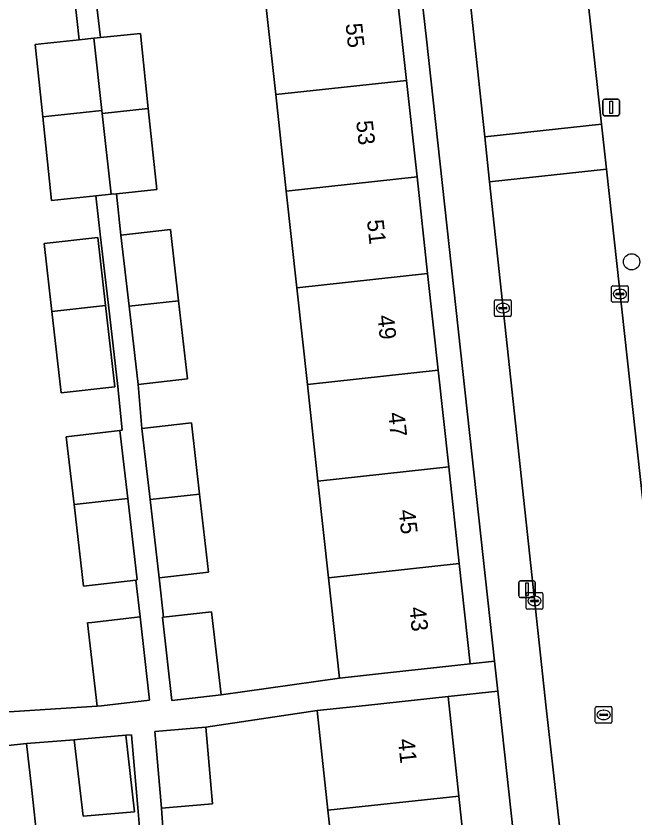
# Model space of a CAD drawing. Extents: x 160023 to 161302, y 384750 to 385707.
# Drawn here: x 161132.1 to 161169.3, y 385120.52 to 385168.72 of the extents above; entities that cross this region are included whole.
import ezdxf

# ---------------------------------------------------------------- set-up
doc = ezdxf.new("R2010")
doc.units = 0
for name, color, linetype in [('IMGEO_Boom', 7, 'Continuous'), ('IMGEO_Erf', 7, 'Continuous'), ('IMGEO_Kolk', 7, 'Continuous'), ('IMGEO_Lichtmast', 7, 'Continuous'), ('IMGEO_Pand', 7, 'Continuous'), ('IMGEO_Pand_nummerreeks', 7, 'Continuous'), ('IMGEO_Rijbaan_lokaal_open', 7, 'Continuous'), ('IMGEO_Rioolput', 7, 'Continuous'), ('IMGEO_Voetpad_open', 7, 'Continuous')]:
    doc.layers.add(name, color=color, linetype=linetype)

msp = doc.modelspace()

# ---------------------------------------------------------------- linework, layer by layer
at = {"layer": 'IMGEO_Boom'}
msp.add_circle((161169.101, 385153.944), 0.489, dxfattribs=at)
at = {"layer": 'IMGEO_Erf'}
for points in [[(161156.773, 385167.335), (161153.043, 385200.08), (161151.728, 385200.025), (161151.741, 385199.932), (161152.401, 385193.884), (161153.036, 385188.077), (161153.67, 385182.271), (161154.304, 385176.464), (161154.938, 385170.658), (161155.572, 385164.852), (161156.206, 385159.045), (161156.84, 385153.239), (161157.474, 385147.432), (161158.109, 385141.626), (161158.743, 385135.819), (161159.403, 385129.773), (161160.863, 385129.933)], [(161137.479, 385151.318), (161138.042, 385146.43), (161134.819, 385146.06), (161134.258, 385150.959), (161133.791, 385155.038), (161137.011, 385155.408)]]:
    msp.add_lwpolyline(points, close=True, dxfattribs=at)
for points in [[(161136.9, 385169.786), (161137.172, 385167.42), (161139.573, 385167.674), (161140.05, 385163.157), (161140.564, 385158.296), (161138.14, 385158.04), (161138.404, 385155.538), (161141.379, 385155.88), (161141.87, 385151.603), (161142.41, 385146.902), (161139.436, 385146.561), (161139.672, 385143.924), (161142.647, 385144.266), (161143.138, 385139.988), (161143.678, 385135.288), (161140.704, 385134.947), (161140.974, 385132.586), (161143.848, 385132.915), (161144.421, 385127.911), (161151.541, 385128.914), (161150.881, 385134.959), (161150.247, 385140.766), (161149.613, 385146.572), (161148.979, 385152.38), (161148.345, 385158.186), (161147.711, 385163.993), (161147.077, 385169.799)], [(161129.785, 385126.78), (161136.974, 385127.235), (161136.401, 385132.24), (161136.663, 385132.27), (161139.555, 385132.601), (161139.3, 385134.815), (161136.148, 385134.453), (161135.587, 385139.353), (161135.12, 385143.431), (161138.344, 385143.802), (161138.473, 385143.817), (161138.216, 385146.45), (161137.654, 385151.337), (161137.184, 385155.428), (161136.899, 385157.909), (161134.613, 385157.667), (161134.24, 385157.628), (161133.709, 385162.653), (161133.248, 385167.006), (161133.621, 385167.045), (161135.889, 385167.284), (161135.637, 385169.67)], [(161161.059, 385128.142), (161158.073, 385127.815), (161158.716, 385121.831), (161159.34, 385116.022)], [(161164.889, 385093.119), (161161.059, 385128.142)], [(161151.475, 385115.178), (161150.851, 385120.987), (161150.208, 385126.971), (161143.502, 385125.976), (161143.905, 385121.368), (161140.849, 385121.101), (161141.004, 385118.744)], [(161139.65, 385118.508), (161139.435, 385120.91), (161139.032, 385125.517), (161138.692, 385125.487), (161139.228, 385120.892), (161136.137, 385120.621), (161135.601, 385125.217), (161132.735, 385124.999), (161133.026, 385122.364), (161133.416, 385118.835)]]:
    msp.add_lwpolyline(points, dxfattribs=at)
at = {"layer": 'IMGEO_Kolk'}
for p, q in [((161167.899, 385151.583), (161167.899, 385152.435)), ((161167.974, 385152.509), (161168.826, 385152.509)), ((161168.9, 385152.435), (161168.9, 385151.583)), ((161168.158, 385152.003), (161168.158, 385152.015)), ((161168.596, 385151.966), (161168.198, 385151.966)), ((161168.201, 385152.052), (161168.599, 385152.052)), ((161168.387, 385152.289), (161168.412, 385152.289)), ((161168.642, 385152.015), (161168.642, 385152.003)), ((161160.864, 385150.737), (161160.864, 385151.589)), ((161160.939, 385151.663), (161161.791, 385151.663)), ((161161.865, 385151.589), (161161.865, 385150.737)), ((161168.826, 385151.509), (161167.974, 385151.509)), ((161168.41, 385151.729), (161168.385, 385151.729)), ((161161.123, 385151.157), (161161.123, 385151.169)), ((161161.561, 385151.12), (161161.163, 385151.12)), ((161161.166, 385151.206), (161161.564, 385151.206)), ((161161.352, 385151.443), (161161.377, 385151.443)), ((161161.607, 385151.169), (161161.607, 385151.157)), ((161161.791, 385150.663), (161160.939, 385150.663)), ((161161.375, 385150.883), (161161.35, 385150.883)), ((161162.764, 385133.134), (161162.764, 385133.986)), ((161162.839, 385134.06), (161163.691, 385134.06)), ((161163.252, 385133.84), (161163.277, 385133.84)), ((161163.765, 385133.986), (161163.765, 385133.134)), ((161163.023, 385133.554), (161163.023, 385133.566)), ((161163.461, 385133.517), (161163.063, 385133.517)), ((161163.066, 385133.603), (161163.464, 385133.603)), ((161163.275, 385133.28), (161163.25, 385133.28)), ((161163.507, 385133.566), (161163.507, 385133.554)), ((161163.691, 385133.06), (161162.839, 385133.06))]:
    msp.add_line(p, q, dxfattribs=at)
for points in [[(161167.899, 385151.583), (161167.899, 385152.435)], [(161167.974, 385152.509), (161168.826, 385152.509)], [(161168.9, 385152.435), (161168.9, 385151.583)], [(161160.864, 385150.737), (161160.864, 385151.589)], [(161160.939, 385151.663), (161161.791, 385151.663)], [(161161.865, 385151.589), (161161.865, 385150.737)], [(161168.826, 385151.509), (161167.974, 385151.509)], [(161161.791, 385150.663), (161160.939, 385150.663)], [(161162.764, 385133.134), (161162.764, 385133.986)], [(161162.839, 385134.06), (161163.691, 385134.06)], [(161163.765, 385133.986), (161163.765, 385133.134)], [(161163.691, 385133.06), (161162.839, 385133.06)]]:
    msp.add_lwpolyline(points, dxfattribs=at)
for centre, radius, start, end in [((161167.976, 385152.433), 0.0765, 91.552, 178.448), ((161167.976, 385152.433), 0.0765, 91.552, 178.448), ((161168.824, 385152.433), 0.0765, 1.552, 88.448), ((161168.824, 385152.433), 0.0765, 1.552, 88.448), ((161168.198, 385152.012), 0.0403, 85.8775, 175.7526), ((161168.195, 385152.002), 0.0366, 178.938, 274.7102), ((161168.599, 385152.009), 0.043, 264.8664, 352.4533), ((161168.603, 385152.014), 0.0386, 1.7309, 96.639), ((161160.941, 385151.587), 0.0765, 91.552, 178.448), ((161160.941, 385151.587), 0.0765, 91.552, 178.448), ((161161.789, 385151.587), 0.0765, 1.552, 88.448), ((161161.789, 385151.587), 0.0765, 1.552, 88.448), ((161167.976, 385151.585), 0.0765, 181.552, 268.448), ((161167.976, 385151.585), 0.0765, 181.552, 268.448), ((161168.824, 385151.585), 0.0765, 271.552, 358.448), ((161168.824, 385151.585), 0.0765, 271.552, 358.448), ((161161.163, 385151.166), 0.0403, 85.8775, 175.7526), ((161161.16, 385151.156), 0.0366, 178.938, 274.7102), ((161161.564, 385151.163), 0.043, 264.8664, 352.4533), ((161161.568, 385151.168), 0.0386, 1.7309, 96.639), ((161160.941, 385150.739), 0.0765, 181.552, 268.448), ((161160.941, 385150.739), 0.0765, 181.552, 268.448), ((161161.789, 385150.739), 0.0765, 271.552, 358.448), ((161161.789, 385150.739), 0.0765, 271.552, 358.448), ((161162.841, 385133.984), 0.0765, 91.552, 178.448), ((161162.841, 385133.984), 0.0765, 91.552, 178.448), ((161163.689, 385133.984), 0.0765, 1.552, 88.448), ((161163.689, 385133.984), 0.0765, 1.552, 88.448), ((161163.063, 385133.563), 0.0403, 85.8775, 175.7526), ((161163.06, 385133.553), 0.0366, 178.938, 274.7102), ((161163.464, 385133.56), 0.043, 264.8664, 352.4533), ((161163.468, 385133.565), 0.0386, 1.7309, 96.639), ((161162.841, 385133.136), 0.0765, 181.552, 268.448), ((161162.841, 385133.136), 0.0765, 181.552, 268.448), ((161163.689, 385133.136), 0.0765, 271.552, 358.448), ((161163.689, 385133.136), 0.0765, 271.552, 358.448)]:
    msp.add_arc(centre, radius, start, end, dxfattribs=at)
for centre, major_axis, ratio, start_param, end_param in [((161168.386, 385152.009), (-0.387, 0.002), 0.722429, 4.712389, 7.853982), ((161168.411, 385152.009), (-0.39, 0.002), 0.717154, 1.570796, 4.712389), ((161161.351, 385151.163), (-0.387, 0.002), 0.722429, 4.712389, 7.853982), ((161161.376, 385151.163), (-0.39, 0.002), 0.717154, 1.570796, 4.712389), ((161163.251, 385133.56), (-0.387, 0.002), 0.722429, 4.712389, 7.853982), ((161163.276, 385133.56), (-0.39, 0.002), 0.717154, 1.570796, 4.712389)]:
    msp.add_ellipse(centre, major_axis=major_axis, ratio=ratio, start_param=start_param, end_param=end_param, dxfattribs=at)
at = {"layer": 'IMGEO_Lichtmast'}
for p, q in [((161167.373, 385162.826), (161167.373, 385163.626)), ((161167.373, 385163.626), (161167.373, 385162.826)), ((161167.473, 385163.726), (161168.263, 385163.726)), ((161168.263, 385163.726), (161167.473, 385163.726)), ((161168.363, 385163.626), (161168.363, 385162.826)), ((161168.363, 385162.826), (161168.363, 385163.626)), ((161168.263, 385162.726), (161167.473, 385162.726)), ((161167.473, 385162.726), (161168.263, 385162.726)), ((161162.313, 385133.865), (161162.313, 385134.665)), ((161162.313, 385134.665), (161162.313, 385133.865)), ((161162.413, 385134.765), (161163.203, 385134.765)), ((161163.203, 385134.765), (161162.413, 385134.765)), ((161163.303, 385134.665), (161163.303, 385133.865)), ((161163.303, 385133.865), (161163.303, 385134.665)), ((161163.203, 385133.765), (161162.413, 385133.765)), ((161162.413, 385133.765), (161163.203, 385133.765))]:
    msp.add_line(p, q, dxfattribs=at)
for points in [[(161167.793, 385163.601), (161167.943, 385163.601), (161167.943, 385162.851), (161167.793, 385162.851), (161167.793, 385163.601)], [(161162.733, 385134.64), (161162.883, 385134.64), (161162.883, 385133.89), (161162.733, 385133.89), (161162.733, 385134.64)]]:
    msp.add_lwpolyline(points, dxfattribs=at)
for centre, start, end in [((161167.473, 385163.626), 90, 180), ((161167.473, 385163.626), 90, 180), ((161168.263, 385163.626), 0, 90), ((161168.263, 385163.626), 360, 90), ((161167.473, 385162.826), 180, 270), ((161167.473, 385162.826), 180, 270), ((161168.263, 385162.826), 270, 0), ((161168.263, 385162.826), 270, 0), ((161162.413, 385134.665), 90, 180), ((161162.413, 385134.665), 90, 180), ((161163.203, 385134.665), 0, 90), ((161163.203, 385134.665), 360, 90), ((161162.413, 385133.865), 180, 270), ((161162.413, 385133.865), 180, 270), ((161163.203, 385133.865), 270, 0), ((161163.203, 385133.865), 270, 0)]:
    msp.add_arc(centre, 0.1, start, end, dxfattribs=at)
at = {"layer": 'IMGEO_Pand'}
for points in [[(161155.572, 385164.852), (161154.938, 385170.658), (161147.077, 385169.799), (161147.711, 385163.993)], [(161136.784, 385167.379), (161135.889, 385167.284), (161133.621, 385167.045), (161133.248, 385167.006), (161133.709, 385162.653), (161134.081, 385162.694), (161137.261, 385163.047)], [(161139.573, 385167.674), (161137.172, 385167.42), (161136.784, 385167.379), (161137.261, 385163.047), (161137.281, 385162.855), (161140.05, 385163.157)], [(161147.711, 385163.993), (161148.345, 385158.186), (161156.206, 385159.045), (161155.572, 385164.852)], [(161137.281, 385162.855), (161137.261, 385163.047), (161134.081, 385162.694), (161133.709, 385162.653), (161134.24, 385157.628), (161134.613, 385157.667), (161136.899, 385157.909), (161137.816, 385158.006)], [(161140.05, 385163.157), (161137.281, 385162.855), (161137.816, 385158.006), (161138.14, 385158.04), (161140.564, 385158.296)], [(161148.345, 385158.186), (161148.979, 385152.38), (161156.84, 385153.239), (161156.206, 385159.045)], [(161141.379, 385155.88), (161138.404, 385155.538), (161138.894, 385151.278), (161141.87, 385151.603)], [(161134.258, 385150.959), (161137.479, 385151.318), (161137.011, 385155.408), (161133.791, 385155.038)], [(161157.474, 385147.432), (161156.84, 385153.239), (161148.979, 385152.38), (161149.613, 385146.572)], [(161139.436, 385146.561), (161142.41, 385146.902), (161141.87, 385151.603), (161138.894, 385151.278)], [(161137.479, 385151.318), (161134.258, 385150.959), (161134.819, 385146.06), (161138.042, 385146.43)], [(161149.613, 385146.572), (161150.247, 385140.766), (161158.109, 385141.626), (161157.474, 385147.432)], [(161142.647, 385144.266), (161139.672, 385143.924), (161140.162, 385139.663), (161143.138, 385139.988)], [(161138.344, 385143.802), (161135.12, 385143.431), (161135.587, 385139.353), (161138.814, 385139.712)], [(161150.247, 385140.766), (161150.881, 385134.959), (161158.743, 385135.819), (161158.109, 385141.626)], [(161140.704, 385134.947), (161143.678, 385135.288), (161143.138, 385139.988), (161140.162, 385139.663)], [(161138.814, 385139.712), (161135.587, 385139.353), (161136.148, 385134.453), (161139.3, 385134.815), (161139.374, 385134.824)], [(161150.881, 385134.959), (161151.541, 385128.914), (161154.433, 385129.23), (161159.403, 385129.773), (161158.743, 385135.819)], [(161140.974, 385132.586), (161140.895, 385132.577), (161141.468, 385127.573), (161144.421, 385127.911), (161143.848, 385132.915)], [(161139.555, 385132.601), (161136.663, 385132.27), (161136.401, 385132.24), (161136.974, 385127.235), (161137.236, 385127.265), (161140.128, 385127.596)], [(161158.716, 385121.831), (161158.073, 385127.815), (161153.102, 385127.282), (161150.208, 385126.971), (161150.851, 385120.987)], [(161140.849, 385121.101), (161143.905, 385121.368), (161143.502, 385125.976), (161140.446, 385125.708)], [(161138.692, 385125.487), (161135.976, 385125.25), (161135.601, 385125.217), (161136.137, 385120.621), (161139.228, 385120.892)], [(161132.735, 385124.999), (161128.693, 385124.552), (161128.672, 385124.744), (161125.83, 385124.43), (161120.86, 385123.88), (161121.521, 385117.895), (161129.401, 385118.765), (161129.442, 385118.397), (161133.416, 385118.835), (161133.026, 385122.364)], [(161150.851, 385120.987), (161151.475, 385115.178), (161159.34, 385116.022), (161158.716, 385121.831)]]:
    msp.add_lwpolyline(points, close=True, dxfattribs=at)
at = {"layer": 'IMGEO_Rijbaan_lokaal_open'}
for points in [[(161160.272, 385161.455), (161167.291, 385162.209), (161163.36, 385198.06), (161161.434, 385216.668), (161154.408, 385215.908), (161156.339, 385198.06)], [(161160.272, 385161.455), (161160.563, 385158.75), (161167.587, 385159.505), (161167.291, 385162.209)], [(161167.704, 385093.45), (161174.589, 385094.096), (161174.284, 385097.067), (161173.796, 385102.879), (161173.502, 385105.563), (161167.587, 385159.505), (161160.563, 385158.75), (161163.96, 385127.132), (161166.487, 385104.77), (161166.79, 385102.087), (161167.416, 385096.202)]]:
    msp.add_lwpolyline(points, close=True, dxfattribs=at)
at = {"layer": 'IMGEO_Rioolput'}
for p, q in [((161166.919, 385126.288), (161166.919, 385127.14)), ((161166.994, 385127.214), (161167.846, 385127.214)), ((161167.407, 385126.994), (161167.432, 385126.994)), ((161167.92, 385127.14), (161167.92, 385126.288)), ((161167.178, 385126.708), (161167.178, 385126.72)), ((161167.616, 385126.671), (161167.218, 385126.671)), ((161167.221, 385126.757), (161167.619, 385126.757)), ((161167.43, 385126.434), (161167.405, 385126.434)), ((161167.662, 385126.72), (161167.662, 385126.708)), ((161167.846, 385126.214), (161166.994, 385126.214))]:
    msp.add_line(p, q, dxfattribs=at)
for points in [[(161166.919, 385126.288), (161166.919, 385127.14)], [(161166.994, 385127.214), (161167.846, 385127.214)], [(161167.92, 385127.14), (161167.92, 385126.288)], [(161167.846, 385126.214), (161166.994, 385126.214)]]:
    msp.add_lwpolyline(points, dxfattribs=at)
for centre, radius, start, end in [((161166.996, 385127.138), 0.0765, 91.552, 178.448), ((161166.996, 385127.138), 0.0765, 91.552, 178.448), ((161167.844, 385127.138), 0.0765, 1.552, 88.448), ((161167.844, 385127.138), 0.0765, 1.552, 88.448), ((161167.218, 385126.717), 0.0403, 85.8775, 175.7526), ((161167.215, 385126.707), 0.0366, 178.938, 274.7102), ((161167.619, 385126.714), 0.043, 264.8664, 352.4533), ((161167.623, 385126.719), 0.0386, 1.7309, 96.639), ((161166.996, 385126.29), 0.0765, 181.552, 268.448), ((161166.996, 385126.29), 0.0765, 181.552, 268.448), ((161167.844, 385126.29), 0.0765, 271.552, 358.448), ((161167.844, 385126.29), 0.0765, 271.552, 358.448)]:
    msp.add_arc(centre, radius, start, end, dxfattribs=at)
for centre, major_axis, ratio, start_param, end_param in [((161167.406, 385126.714), (-0.387, 0.002), 0.722429, 4.712389, 7.853982), ((161167.431, 385126.714), (-0.39, 0.002), 0.717154, 1.570796, 4.712389)]:
    msp.add_ellipse(centre, major_axis=major_axis, ratio=ratio, start_param=start_param, end_param=end_param, dxfattribs=at)
at = {"layer": 'IMGEO_Voetpad_open'}
for points in [[(161167.922, 385230.057), (161167.881, 385230.054), (161160.218, 385228.728), (161160.25, 385228.109), (161161.15, 385219.413), (161161.434, 385216.668), (161163.36, 385198.06), (161167.291, 385162.209), (161167.587, 385159.505), (161173.502, 385105.563), (161173.796, 385102.879), (161174.284, 385097.067), (161174.589, 385094.096), (161176.759, 385074.036), (161176.161, 385073.964), (161176.294, 385072.607), (161178.245, 385055.13), (161180.44, 385034.765), (161181.114, 385029.095), (161181.475, 385025.672), (161183.046, 385011.321), (161185.328, 384989.832), (161187.439, 384970.427)], [(161148.723, 385225.364), (161149.241, 385222.075), (161150.144, 385213.932), (161151.176, 385205.213), (161151.568, 385201.147), (161151.728, 385200.025), (161153.043, 385200.08), (161156.773, 385167.335), (161160.863, 385129.933), (161161.059, 385128.142), (161164.889, 385093.119), (161166.769, 385086.997)], [(161167.85, 385091.578), (161167.704, 385093.45), (161167.416, 385096.202), (161166.79, 385102.087), (161166.487, 385104.77), (161163.96, 385127.132), (161160.563, 385158.75), (161160.272, 385161.455), (161156.339, 385198.06), (161154.408, 385215.908)], [(161135.637, 385169.67), (161135.889, 385167.284), (161136.784, 385167.379), (161137.172, 385167.42), (161136.9, 385169.786)], [(161141.004, 385118.744), (161140.849, 385121.101), (161140.446, 385125.708), (161143.502, 385125.976), (161150.208, 385126.971), (161153.102, 385127.282), (161158.073, 385127.815), (161161.059, 385128.142), (161160.863, 385129.933), (161159.403, 385129.773), (161154.433, 385129.23), (161151.541, 385128.914), (161144.421, 385127.911), (161141.468, 385127.573), (161140.895, 385132.577), (161140.974, 385132.586), (161140.704, 385134.947), (161140.162, 385139.663), (161139.672, 385143.924), (161139.436, 385146.561), (161138.894, 385151.278), (161138.404, 385155.538), (161138.14, 385158.04), (161137.816, 385158.006), (161136.899, 385157.909), (161137.184, 385155.428), (161137.654, 385151.337), (161138.216, 385146.45), (161138.473, 385143.817), (161138.344, 385143.802), (161138.814, 385139.712), (161139.374, 385134.824), (161139.3, 385134.815), (161139.555, 385132.601), (161140.128, 385127.596), (161137.236, 385127.265), (161136.974, 385127.235), (161129.785, 385126.78)], [(161128.693, 385124.552), (161132.735, 385124.999), (161135.601, 385125.217), (161135.976, 385125.25), (161138.692, 385125.487), (161139.032, 385125.517), (161139.435, 385120.91), (161139.65, 385118.508)]]:
    msp.add_lwpolyline(points, dxfattribs=at)

# ---------------------------------------------------------------- texts
at = {"layer": 'IMGEO_Pand_nummerreeks'}
for s, rotation, p in [('55', 276.2325, (161151.903, 385168.242)), ('53', 276.2325, (161152.541, 385162.395)), ('51', 276.2325, (161153.192, 385156.436)), ('49', 276.2325, (161153.818, 385150.702)), ('47', 276.2325, (161154.457, 385144.856)), ('45', 276.2325, (161155.095, 385139.009)), ('43', 276.2325, (161155.734, 385133.162)), ('41', 276.1304, (161155.051, 385125.235))]:
    msp.add_text(s, height=1, rotation=rotation, dxfattribs=at).set_placement(p)

doc.saveas('drawing.dxf')
